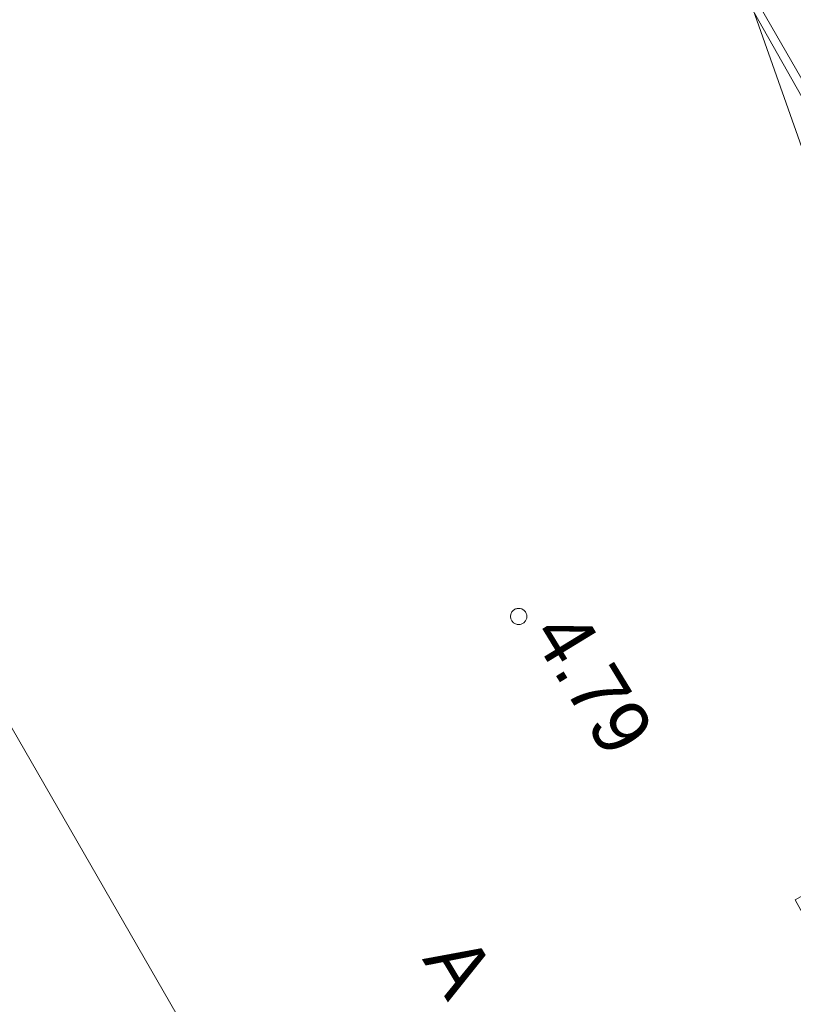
# Model space of a CAD drawing. Header units: metres. Extents: x 538891 to 1080079, y 6588829 to 13178720.
# Tile 302 of 656: x 539854 to 539863, y 6589131 to 6589143. Entities that reach past the tile are written whole.
import ezdxf

# ---------------------------------------------------------------- set-up
doc = ezdxf.new("R2010")
doc.units = ezdxf.units.M
doc.header["$LTSCALE"] = 0.4
doc.linetypes.add('VW-02 Medium Dashed', pattern=[4, 2, -2])
for name, color, linetype in [('GEO', 7, 'Continuous'), ('KINO_ASENDIPLAAN', 7, 'Continuous'), ('KINO_GRID', 7, 'Continuous')]:
    doc.layers.add(name, color=color, linetype=linetype)
doc.styles.add('HK Explorer Book', font='txt')
doc.linetypes.add('-D-', pattern='A,25,-2,-3.530927,["D",HK Explorer Book,S=3.5,R=0,X=-3.530927,Y=-1.75],-1.969073,25,-7.5', length=65)
doc.linetypes.add('MP_KBL', pattern='A,0,[1,MP_KBL.shx,S=1,R=0,X=0,Y=-0.5],-18.999', length=18.999)

msp = doc.modelspace()

# ---------------------------------------------------------------- linework, layer by layer
at = {"layer": 'GEO', "color": 8, "linetype": '-D-', "lineweight": 9, "true_color": 0x7d7d7d}
msp.add_line((539839.2515, 6589158.7221), (539857.7738, 6589126.5921), dxfattribs=at)
at = {"layer": 'GEO', "color": 8, "linetype": 'Continuous', "lineweight": 9, "true_color": 0x7d7d7d, "flags": 128}
for points in [[(539865.3452, 6589128.1843), (539864.41, 6589129.922), (539863.935, 6589130.76), (539863.318, 6589131.846), (539867.549, 6589134.194), (539864.98, 6589138.952), (539862.652, 6589142.988), (539862.152, 6589143.188), (539862.398, 6589143.713), (539858.277, 6589151.28), (539856.41, 6589154.893), (539852.1047, 6589162.8107), (539851.4826, 6589162.8337), (539851.7627, 6589163.3842), (539849.456, 6589167.759), (539846.8045, 6589166.3277), (539845.9264, 6589165.8631), (539845.015, 6589165.6179), (539844.1402, 6589165.8258), (539843.371, 6589166.462), (539840.173, 6589172.385), (539841.04, 6589172.861), (539844.958, 6589175.087), (539842.936, 6589178.813)], [(539865.2367, 6589128.1267), (539864.277, 6589129.848), (539863.752, 6589130.779), (539863.139, 6589131.892), (539867.349, 6589134.282), (539864.882, 6589138.849), (539862.5709, 6589142.9295), (539861.918, 6589143.077), (539862.237, 6589143.702), (539858.256, 6589151.148), (539856.282, 6589154.83), (539852.023, 6589162.679), (539851.267, 6589162.707), (539851.611, 6589163.383), (539849.391, 6589167.575), (539846.868, 6589166.209), (539845.976, 6589165.737), (539845.017, 6589165.479), (539844.079, 6589165.702), (539843.288, 6589166.347), (539840.015, 6589172.433), (539840.97, 6589173.001), (539844.766, 6589175.108), (539842.853, 6589178.707)]]:
    msp.add_lwpolyline(points, dxfattribs=at)
at = {"layer": 'GEO', "color": 8, "linetype": 'MP_KBL', "lineweight": 9, "true_color": 0x7d7d7d, "flags": 128}
msp.add_lwpolyline([(539876.0316, 6589112.6124), (539868.1867, 6589127.1111), (539862.4292, 6589143.3955), (539851.945, 6589163.0369), (539835.5784, 6589154.2029)], dxfattribs=at)
at = {"layer": 'GEO', "color": 8, "linetype": 'Continuous', "lineweight": 9, "true_color": 0x7d7d7d, "flags": 128}
msp.add_lwpolyline([(539859.838, 6589135.381), (539859.8375, 6589135.3712), (539859.8361, 6589135.3615), (539859.8337, 6589135.352), (539859.8304, 6589135.3427), (539859.8262, 6589135.3339), (539859.8211, 6589135.3254), (539859.8153, 6589135.3176), (539859.8087, 6589135.3103), (539859.8014, 6589135.3037), (539859.7936, 6589135.2979), (539859.7851, 6589135.2928), (539859.7763, 6589135.2886), (539859.767, 6589135.2853), (539859.7575, 6589135.2829), (539859.7478, 6589135.2815), (539859.738, 6589135.281), (539859.7282, 6589135.2815), (539859.7185, 6589135.2829), (539859.709, 6589135.2853), (539859.6997, 6589135.2886), (539859.6909, 6589135.2928), (539859.6824, 6589135.2979), (539859.6746, 6589135.3037), (539859.6673, 6589135.3103), (539859.6607, 6589135.3176), (539859.6549, 6589135.3254), (539859.6498, 6589135.3339), (539859.6456, 6589135.3427), (539859.6423, 6589135.352), (539859.6399, 6589135.3615), (539859.6385, 6589135.3712), (539859.638, 6589135.381), (539859.6385, 6589135.3908), (539859.6399, 6589135.4005), (539859.6423, 6589135.41), (539859.6456, 6589135.4193), (539859.6498, 6589135.4281), (539859.6549, 6589135.4366), (539859.6607, 6589135.4444), (539859.6673, 6589135.4517), (539859.6746, 6589135.4583), (539859.6824, 6589135.4641), (539859.6909, 6589135.4692), (539859.6997, 6589135.4734), (539859.709, 6589135.4767), (539859.7185, 6589135.4791), (539859.7282, 6589135.4805), (539859.738, 6589135.481), (539859.7478, 6589135.4805), (539859.7575, 6589135.4791), (539859.767, 6589135.4767), (539859.7763, 6589135.4734), (539859.7851, 6589135.4692), (539859.7936, 6589135.4641), (539859.8014, 6589135.4583), (539859.8087, 6589135.4517), (539859.8153, 6589135.4444), (539859.8211, 6589135.4366), (539859.8262, 6589135.4281), (539859.8304, 6589135.4193), (539859.8337, 6589135.41), (539859.8361, 6589135.4005), (539859.8375, 6589135.3908)], close=True, dxfattribs=at)
at = {"layer": 'KINO_ASENDIPLAAN', "color": 140, "linetype": 'VW-02 Medium Dashed', "lineweight": 70, "true_color": 0x00bfff, "flags": 128}
msp.add_lwpolyline([(539941.0048, 6589300.3454), (539940.5217, 6589296.9546), (539974.3604, 6589288.4827), (539975.01, 6589291.078), (540000.3128, 6589286.6251), (540002.9731, 6589249.9773), (539993.0762, 6589225.0232), (540063.9301, 6589088.0629), (540060.1052, 6589086.0133), (540027.1158, 6589148.1533), (539896.3148, 6589081.3922), (539881.52, 6589108.74), (539807.2305, 6589245.4858), (539909.52, 6589298.37), (539917.166, 6589297.2556), (539927.194, 6589303.7472)], close=True, dxfattribs=at)
at = {"layer": 'KINO_GRID', "color": 254, "linetype": 'Continuous', "true_color": 0xe6e6e6}
for points in [[(539858.7353, 6589212.3149), (539900.3409, 6589130.7995), (539858.6462, 6589212.2694), (539900.2518, 6589130.754)], [(539860.6136, 6589211.7804), (539900.9645, 6589132.7232), (539860.5245, 6589211.7349), (539900.8754, 6589132.6778)]]:
    msp.add_solid(points, dxfattribs=at)

# ---------------------------------------------------------------- texts
at = {"layer": 'GEO', "color": 8, "true_color": 0x7d7d7d, "char_height": 0.7, "line_spacing_factor": 0.25, "style": 'HK Explorer Book'}
for s, insert, attachment_point, rotation in [(' 4.79', (539859.738, 6589135.381), 7, 301.43406), ('A', (539859.0057, 6589131.077), 5, 301.06069)]:
    msp.add_mtext(s, dxfattribs=dict(at, insert=insert, attachment_point=attachment_point, rotation=rotation))

doc.saveas('drawing.dxf')
